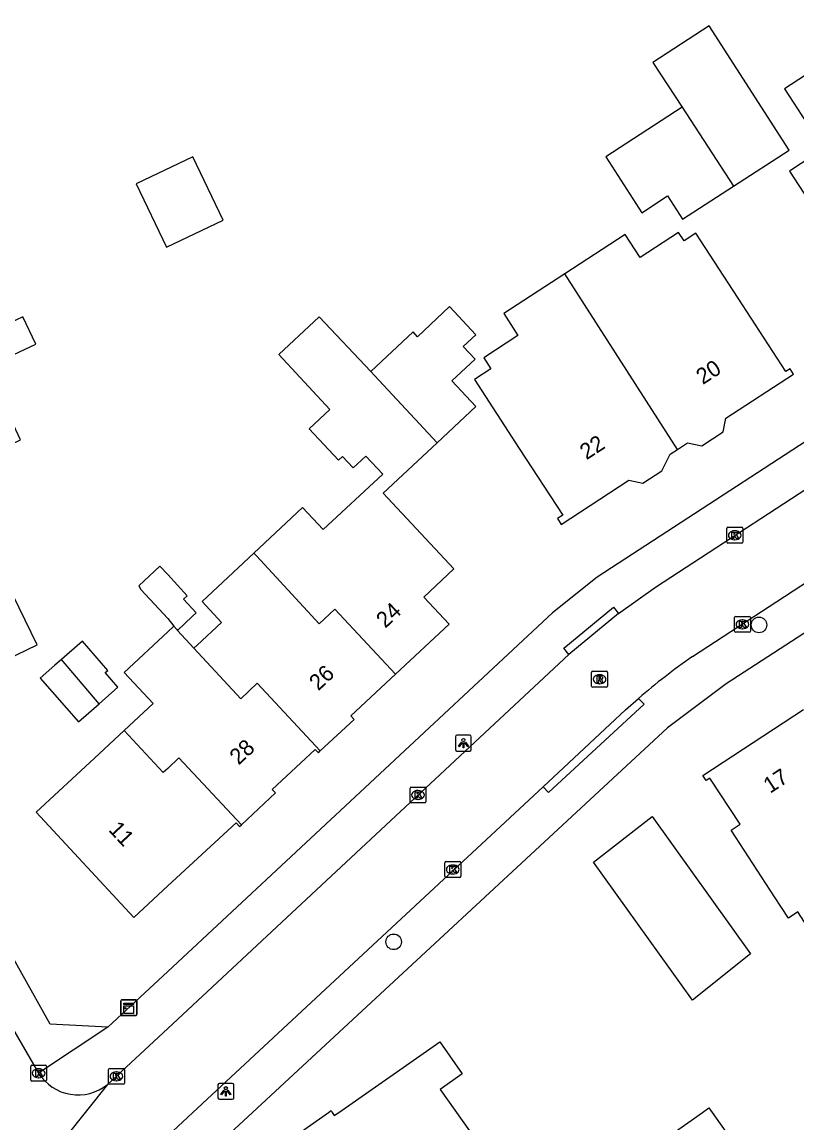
# Model space of a CAD drawing. Extents: x 161772 to 163123, y 383092 to 383917.
# Drawn here: x 162490.8 to 162539.5, y 383749.3 to 383818.4 of the extents above; entities that cross this region are included whole.
import ezdxf

# ---------------------------------------------------------------- set-up
doc = ezdxf.new("R2010")
doc.units = 0
for name, color, linetype in [('IMGEO_Boom', 7, 'Continuous'), ('IMGEO_Kast', 7, 'Continuous'), ('IMGEO_Kolk', 7, 'Continuous'), ('IMGEO_Lichtpunt', 7, 'Continuous'), ('IMGEO_Pand', 7, 'Continuous'), ('IMGEO_Pand_nummerreeks', 7, 'Continuous'), ('IMGEO_Rijbaan_lokaal_open', 7, 'Continuous'), ('IMGEO_Rioolput', 7, 'Continuous'), ('IMGEO_Voetpad_open', 7, 'Continuous')]:
    doc.layers.add(name, color=color, linetype=linetype)

msp = doc.modelspace()

# ---------------------------------------------------------------- linework, layer by layer
at = {"layer": 'IMGEO_Boom'}
for centre in [(162537.144, 383780.597), (162514.197, 383760.704)]:
    msp.add_circle(centre, 0.489, dxfattribs=at)
at = {"layer": 'IMGEO_Kast'}
for p, q in [((162497.058, 383756.145), (162497.058, 383756.986)), ((162497.058, 383756.986), (162497.058, 383756.145)), ((162497.133, 383757.07), (162497.974, 383757.07)), ((162497.974, 383757.07), (162497.133, 383757.07)), ((162498.058, 383756.995), (162498.058, 383756.154)), ((162498.058, 383756.154), (162498.058, 383756.995)), ((162497.983, 383756.07), (162497.142, 383756.07)), ((162497.142, 383756.07), (162497.983, 383756.07))]:
    msp.add_line(p, q, dxfattribs=at)
for points in [[(162497.253, 383756.86), (162497.853, 383756.86), (162497.853, 383756.775), (162497.253, 383756.775), (162497.253, 383756.86)], [(162497.253, 383756.685), (162497.853, 383756.685), (162497.853, 383756.196), (162497.253, 383756.196), (162497.253, 383756.685)]]:
    msp.add_lwpolyline(points, dxfattribs=at)
msp.add_circle((162497.337, 383756.534), 0.0377, dxfattribs=at)
for centre, start, end in [((162497.136, 383756.992), 92.4484, 184.28452), ((162497.136, 383756.992), 92.4484, 184.28452), ((162497.98, 383756.992), 2.4484, 94.28452), ((162497.98, 383756.992), 2.4484, 94.28452), ((162497.136, 383756.148), 182.4484, 274.28452), ((162497.136, 383756.148), 182.4484, 274.28452), ((162497.98, 383756.148), 272.4484, 4.28452), ((162497.98, 383756.148), 272.4484, 4.28452)]:
    msp.add_arc(centre, 0.0779, start, end, dxfattribs=at)
at = {"layer": 'IMGEO_Kolk'}
for p, q in [((162535.12, 383785.799), (162535.12, 383786.651)), ((162535.195, 383786.725), (162536.047, 383786.725)), ((162535.608, 383786.505), (162535.633, 383786.505)), ((162536.121, 383786.651), (162536.121, 383785.799)), ((162536.047, 383785.725), (162535.195, 383785.725)), ((162535.631, 383785.945), (162535.606, 383785.945)), ((162535.605, 383780.208), (162535.605, 383781.06)), ((162535.68, 383781.134), (162536.532, 383781.134)), ((162536.093, 383780.914), (162536.118, 383780.914)), ((162536.606, 383781.06), (162536.606, 383780.208)), ((162536.532, 383780.134), (162535.68, 383780.134)), ((162536.116, 383780.354), (162536.091, 383780.354)), ((162515.225, 383769.497), (162515.225, 383770.349)), ((162515.3, 383770.423), (162516.152, 383770.423)), ((162516.226, 383770.349), (162516.226, 383769.497)), ((162515.713, 383770.203), (162515.738, 383770.203)), ((162516.152, 383769.423), (162515.3, 383769.423)), ((162515.736, 383769.643), (162515.711, 383769.643)), ((162517.41, 383764.82), (162517.41, 383765.672)), ((162517.485, 383765.746), (162518.337, 383765.746)), ((162517.898, 383765.526), (162517.923, 383765.526)), ((162518.411, 383765.672), (162518.411, 383764.82)), ((162517.921, 383764.966), (162517.896, 383764.966)), ((162518.337, 383764.746), (162517.485, 383764.746)), ((162491.397, 383752.029), (162491.397, 383752.881)), ((162491.472, 383752.955), (162492.324, 383752.955)), ((162491.885, 383752.735), (162491.91, 383752.735)), ((162492.398, 383752.881), (162492.398, 383752.029)), ((162496.281, 383751.835), (162496.281, 383752.687)), ((162496.356, 383752.761), (162497.208, 383752.761)), ((162496.769, 383752.541), (162496.794, 383752.541)), ((162497.282, 383752.687), (162497.282, 383751.835)), ((162492.324, 383751.955), (162491.472, 383751.955)), ((162491.908, 383752.175), (162491.883, 383752.175)), ((162497.208, 383751.761), (162496.356, 383751.761)), ((162496.792, 383751.981), (162496.767, 383751.981))]:
    msp.add_line(p, q, dxfattribs=at)
for points in [[(162535.12, 383785.799), (162535.12, 383786.651)], [(162535.195, 383786.725), (162536.047, 383786.725)], [(162535.441, 383786.425), (162535.564, 383786.425), (162535.564, 383786.274), (162535.694, 383786.425), (162535.858, 383786.425), (162535.712, 383786.274), (162535.865, 383786.025), (162535.713, 383786.025), (162535.628, 383786.189), (162535.564, 383786.122), (162535.564, 383786.025), (162535.441, 383786.025), (162535.441, 383786.425)], [(162536.121, 383786.651), (162536.121, 383785.799)], [(162536.047, 383785.725), (162535.195, 383785.725)], [(162535.605, 383780.208), (162535.605, 383781.06)], [(162535.68, 383781.134), (162536.532, 383781.134)], [(162535.926, 383780.834), (162536.049, 383780.834), (162536.049, 383780.683), (162536.179, 383780.834), (162536.343, 383780.834), (162536.197, 383780.683), (162536.35, 383780.434), (162536.198, 383780.434), (162536.113, 383780.598), (162536.049, 383780.531), (162536.049, 383780.434), (162535.926, 383780.434), (162535.926, 383780.834)], [(162536.606, 383781.06), (162536.606, 383780.208)], [(162536.532, 383780.134), (162535.68, 383780.134)], [(162515.225, 383769.497), (162515.225, 383770.349)], [(162515.3, 383770.423), (162516.152, 383770.423)], [(162516.226, 383770.349), (162516.226, 383769.497)], [(162515.546, 383770.123), (162515.669, 383770.123), (162515.669, 383769.972), (162515.799, 383770.123), (162515.963, 383770.123), (162515.817, 383769.972), (162515.97, 383769.723), (162515.818, 383769.723), (162515.733, 383769.887), (162515.669, 383769.82), (162515.669, 383769.723), (162515.546, 383769.723), (162515.546, 383770.123)], [(162516.152, 383769.423), (162515.3, 383769.423)], [(162517.41, 383764.82), (162517.41, 383765.672)], [(162517.485, 383765.746), (162518.337, 383765.746)], [(162518.411, 383765.672), (162518.411, 383764.82)], [(162517.731, 383765.446), (162517.854, 383765.446), (162517.854, 383765.295), (162517.984, 383765.446), (162518.148, 383765.446), (162518.002, 383765.295), (162518.155, 383765.046), (162518.003, 383765.046), (162517.918, 383765.21), (162517.854, 383765.143), (162517.854, 383765.046), (162517.731, 383765.046), (162517.731, 383765.446)], [(162518.337, 383764.746), (162517.485, 383764.746)], [(162491.397, 383752.029), (162491.397, 383752.881)], [(162491.472, 383752.955), (162492.324, 383752.955)], [(162491.718, 383752.655), (162491.841, 383752.655), (162491.841, 383752.504), (162491.971, 383752.655), (162492.135, 383752.655), (162491.989, 383752.504), (162492.142, 383752.255), (162491.99, 383752.255), (162491.905, 383752.419), (162491.841, 383752.352), (162491.841, 383752.255), (162491.718, 383752.255), (162491.718, 383752.655)], [(162492.398, 383752.881), (162492.398, 383752.029)], [(162496.281, 383751.835), (162496.281, 383752.687)], [(162496.356, 383752.761), (162497.208, 383752.761)], [(162496.602, 383752.461), (162496.725, 383752.461), (162496.725, 383752.31), (162496.855, 383752.461), (162497.019, 383752.461), (162496.873, 383752.31), (162497.026, 383752.061), (162496.874, 383752.061), (162496.789, 383752.225), (162496.725, 383752.158), (162496.725, 383752.061), (162496.602, 383752.061), (162496.602, 383752.461)], [(162497.282, 383752.687), (162497.282, 383751.835)], [(162492.324, 383751.955), (162491.472, 383751.955)], [(162497.208, 383751.761), (162496.356, 383751.761)]]:
    msp.add_lwpolyline(points, dxfattribs=at)
for centre, start, end in [((162535.197, 383786.649), 91.55205, 178.44795), ((162535.197, 383786.649), 91.55205, 178.44795), ((162536.045, 383786.649), 1.55205, 88.44795), ((162536.045, 383786.649), 1.55205, 88.44795), ((162535.197, 383785.801), 181.55205, 268.44795), ((162535.197, 383785.801), 181.55205, 268.44795), ((162536.045, 383785.801), 271.55205, 358.44795), ((162536.045, 383785.801), 271.55205, 358.44795), ((162535.682, 383781.058), 91.55205, 178.44795), ((162535.682, 383781.058), 91.55205, 178.44795), ((162536.53, 383781.058), 1.55205, 88.44795), ((162536.53, 383781.058), 1.55205, 88.44795), ((162535.682, 383780.21), 181.55205, 268.44795), ((162535.682, 383780.21), 181.55205, 268.44795), ((162536.53, 383780.21), 271.55205, 358.44795), ((162536.53, 383780.21), 271.55205, 358.44795), ((162515.302, 383770.347), 91.55205, 178.44795), ((162515.302, 383770.347), 91.55205, 178.44795), ((162516.15, 383770.347), 1.55205, 88.44795), ((162516.15, 383770.347), 1.55205, 88.44795), ((162515.302, 383769.499), 181.55205, 268.44795), ((162515.302, 383769.499), 181.55205, 268.44795), ((162516.15, 383769.499), 271.55205, 358.44795), ((162516.15, 383769.499), 271.55205, 358.44795), ((162517.487, 383765.67), 91.55205, 178.44795), ((162517.487, 383765.67), 91.55205, 178.44795), ((162518.335, 383765.67), 1.55205, 88.44795), ((162518.335, 383765.67), 1.55205, 88.44795), ((162517.487, 383764.822), 181.55205, 268.44795), ((162517.487, 383764.822), 181.55205, 268.44795), ((162518.335, 383764.822), 271.55205, 358.44795), ((162518.335, 383764.822), 271.55205, 358.44795), ((162491.474, 383752.879), 91.55205, 178.44795), ((162491.474, 383752.879), 91.55205, 178.44795), ((162492.322, 383752.879), 1.55205, 88.44795), ((162492.322, 383752.879), 1.55205, 88.44795), ((162496.358, 383752.685), 91.55205, 178.44795), ((162496.358, 383752.685), 91.55205, 178.44795), ((162497.206, 383752.685), 1.55205, 88.44795), ((162497.206, 383752.685), 1.55205, 88.44795), ((162491.474, 383752.031), 181.55205, 268.44795), ((162491.474, 383752.031), 181.55205, 268.44795), ((162492.322, 383752.031), 271.55205, 358.44795), ((162492.322, 383752.031), 271.55205, 358.44795), ((162496.358, 383751.837), 181.55205, 268.44795), ((162496.358, 383751.837), 181.55205, 268.44795), ((162497.206, 383751.837), 271.55205, 358.44795), ((162497.206, 383751.837), 271.55205, 358.44795)]:
    msp.add_arc(centre, 0.0765, start, end, dxfattribs=at)
for centre, major_axis, ratio, start_param, end_param in [((162535.607, 383786.225), (-0.387, 0.002), 0.722429, 4.712389, 7.853982), ((162535.632, 383786.225), (-0.39, 0.002), 0.717154, 1.570796, 4.712389), ((162536.092, 383780.634), (-0.387, 0.002), 0.722429, 4.712389, 7.853982), ((162536.117, 383780.634), (-0.39, 0.002), 0.717154, 1.570796, 4.712389), ((162515.712, 383769.923), (-0.387, 0.002), 0.722429, 4.712389, 7.853982), ((162515.737, 383769.923), (-0.39, 0.002), 0.717154, 1.570796, 4.712389), ((162517.897, 383765.246), (-0.387, 0.002), 0.722429, 4.712389, 7.853982), ((162517.922, 383765.246), (-0.39, 0.002), 0.717154, 1.570796, 4.712389), ((162491.884, 383752.455), (-0.387, 0.002), 0.722429, 4.712389, 7.853982), ((162491.909, 383752.455), (-0.39, 0.002), 0.717154, 1.570796, 4.712389), ((162496.768, 383752.261), (-0.387, 0.002), 0.722429, 4.712389, 7.853982), ((162496.793, 383752.261), (-0.39, 0.002), 0.717154, 1.570796, 4.712389)]:
    msp.add_ellipse(centre, major_axis=major_axis, ratio=ratio, start_param=start_param, end_param=end_param, dxfattribs=at)
at = {"layer": 'IMGEO_Lichtpunt'}
for p, q in [((162518.076, 383773.579), (162518.076, 383772.772)), ((162518.076, 383773.579), (162518.076, 383772.772)), ((162518.978, 383773.674), (162518.17, 383773.674)), ((162518.978, 383773.674), (162518.17, 383773.674)), ((162519.072, 383772.772), (162519.072, 383773.579)), ((162519.072, 383772.772), (162519.072, 383773.579)), ((162518.17, 383772.678), (162518.978, 383772.678)), ((162518.17, 383772.678), (162518.978, 383772.678)), ((162503.157, 383751.722), (162503.157, 383750.915)), ((162503.157, 383751.722), (162503.157, 383750.915)), ((162504.059, 383751.817), (162503.251, 383751.817)), ((162504.059, 383751.817), (162503.251, 383751.817)), ((162504.153, 383750.915), (162504.153, 383751.722)), ((162504.153, 383750.915), (162504.153, 383751.722)), ((162503.251, 383750.821), (162504.059, 383750.821)), ((162503.251, 383750.821), (162504.059, 383750.821))]:
    msp.add_line(p, q, dxfattribs=at)
for points in [[(162518.45, 383773.243), (162518.489, 383773.215), (162518.301, 383772.953), (162518.263, 383772.98), (162518.45, 383773.243)], [(162518.552, 383773.195), (162518.599, 383773.195), (162518.599, 383772.873), (162518.552, 383772.873), (162518.552, 383773.195)], [(162518.662, 383773.215), (162518.7, 383773.242), (162518.887, 383772.98), (162518.848, 383772.952), (162518.662, 383773.215)], [(162503.531, 383751.386), (162503.57, 383751.358), (162503.382, 383751.096), (162503.344, 383751.123), (162503.531, 383751.386)], [(162503.633, 383751.338), (162503.68, 383751.338), (162503.68, 383751.016), (162503.633, 383751.016), (162503.633, 383751.338)], [(162503.743, 383751.358), (162503.781, 383751.385), (162503.968, 383751.123), (162503.929, 383751.095), (162503.743, 383751.358)]]:
    msp.add_lwpolyline(points, dxfattribs=at)
for centre in [(162518.575, 383773.377), (162503.656, 383751.52)]:
    msp.add_circle(centre, 0.0994, dxfattribs=at)
for centre, start, end in [((162518.17, 383773.579), 90, 180), ((162518.17, 383773.579), 90, 180), ((162518.978, 383773.579), 0, 90), ((162518.978, 383773.579), 0, 90), ((162518.17, 383772.772), 180, 270), ((162518.17, 383772.772), 180, 270), ((162518.978, 383772.772), 270, 0), ((162518.978, 383772.772), 270, 360), ((162503.251, 383751.722), 90, 180), ((162503.251, 383751.722), 90, 180), ((162504.059, 383751.722), 0, 90), ((162504.059, 383751.722), 0, 90), ((162503.251, 383750.915), 180, 270), ((162503.251, 383750.915), 180, 270), ((162504.059, 383750.915), 270, 0), ((162504.059, 383750.915), 270, 360)]:
    msp.add_arc(centre, 0.0946, start, end, dxfattribs=at)
at = {"layer": 'IMGEO_Pand'}
for points in [[(162535.55, 383808.148), (162539.044, 383810.405), (162534.011, 383818.197), (162530.473, 383815.911), (162532.318, 383813.09)], [(162544.56, 383818.04), (162538.742, 383814.253), (162541.201, 383810.475), (162539.052, 383809.076), (162542.025, 383804.509), (162544.753, 383800.318), (162544.474, 383800.136), (162544.663, 383799.846), (162547.845, 383801.917), (162548.766, 383801.722), (162550.062, 383802.566), (162550.255, 383803.479), (162550.898, 383803.897)], [(162532.318, 383813.09), (162527.514, 383809.986), (162529.783, 383806.474), (162531.405, 383807.523), (162532.341, 383806.075), (162535.55, 383808.148)], [(162532.318, 383813.09), (162535.55, 383808.148)], [(162503.487, 383806.012), (162501.581, 383809.987), (162498.019, 383808.278), (162499.924, 383804.304), (162503.487, 383806.012)], [(162532.025, 383791.618), (162532.659, 383792.03), (162533.547, 383791.843), (162534.887, 383792.714), (162535.068, 383793.57), (162539.322, 383796.339), (162539.102, 383796.678), (162538.831, 383796.502), (162536.103, 383800.693), (162533.177, 383805.188), (162532.439, 383804.708), (162532.093, 383805.24), (162529.671, 383803.664), (162528.735, 383805.102), (162524.953, 383802.641)], [(162524.953, 383802.641), (162521.111, 383800.14), (162522.003, 383798.769), (162519.853, 383797.37), (162520.309, 383796.668), (162519.276, 383795.996), (162522.085, 383791.68), (162524.813, 383787.489), (162524.481, 383787.272), (162524.72, 383786.903), (162528.978, 383789.674), (162529.838, 383789.493), (162531.04, 383790.275), (162531.572, 383791.323), (162532.025, 383791.618)], [(162532.025, 383791.618), (162524.953, 383802.641)], [(162516.925, 383792.028), (162519.359, 383794.299), (162517.857, 383795.909), (162519.316, 383797.27), (162518.566, 383798.073), (162519.358, 383798.811), (162517.712, 383800.575), (162515.691, 383798.689), (162515.412, 383798.988), (162512.761, 383796.515)], [(162477.611, 383792.104), (162478.845, 383789.498), (162479.125, 383789.63), (162480.83, 383786.028), (162485.35, 383788.168), (162486.105, 383788.525), (162485.528, 383789.743), (162489.078, 383791.425), (162490.752, 383792.217), (162488.446, 383797.088), (162489.275, 383797.48), (162489.624, 383797.239), (162491.717, 383798.23), (162490.906, 383799.942), (162487.799, 383798.465)], [(162512.761, 383796.515), (162509.51, 383799.944), (162506.972, 383797.576), (162510.187, 383794.129), (162508.882, 383792.911), (162510.727, 383790.933), (162510.989, 383791.177), (162511.658, 383790.46), (162512.45, 383791.199), (162513.505, 383790.069), (162509.77, 383786.585), (162508.478, 383787.97), (162505.41, 383785.107)], [(162516.925, 383792.028), (162512.987, 383796.249), (162512.761, 383796.515)], [(162514.31, 383777.502), (162517.673, 383780.639), (162516.082, 383782.344), (162517.974, 383784.11), (162513.536, 383788.867), (162516.925, 383792.028)], [(162505.41, 383785.107), (162502.157, 383782.072), (162503.388, 383780.754), (162501.857, 383779.326), (162501.652, 383779.135)], [(162514.31, 383777.502), (162510.505, 383781.583), (162509.525, 383780.669), (162505.579, 383784.927), (162505.41, 383785.107)], [(162500.61, 383780.254), (162501.547, 383781.129), (162501.794, 383781.359), (162500.999, 383782.211), (162501.225, 383782.421), (162500, 383783.752), (162499.508, 383784.287), (162498.182, 383783.055), (162498.317, 383782.819), (162500, 383780.99), (162500.383, 383780.518)], [(162485.136, 383779.966), (162486.627, 383776.866), (162491.792, 383779.349), (162490.301, 383782.451)], [(162500.383, 383780.518), (162500, 383780.162), (162497.264, 383777.618), (162499.087, 383775.656), (162497.277, 383773.973)], [(162500.383, 383780.518), (162500.547, 383780.322), (162500.61, 383780.254)], [(162501.652, 383779.135), (162500.61, 383780.254)], [(162495.689, 383775.649), (162496.878, 383776.69), (162496.081, 383777.601), (162496.247, 383777.746), (162494.646, 383779.575), (162493.327, 383778.421)], [(162501.652, 383779.135), (162504.601, 383775.965), (162505.621, 383776.938), (162509.589, 383772.685)], [(162493.327, 383778.421), (162492.919, 383778.063), (162491.996, 383777.255), (162494.395, 383774.516), (162495.689, 383775.649)], [(162495.689, 383775.649), (162493.327, 383778.421)], [(162509.589, 383772.685), (162511.711, 383774.664), (162511.505, 383774.885), (162514.31, 383777.502)], [(162546.078, 383765.779), (162545.93, 383765.682), (162546.864, 383764.253), (162540.981, 383760.42), (162539.588, 383762.582), (162538.993, 383762.193), (162538.123, 383763.526), (162535.388, 383767.712), (162535.953, 383768.081), (162534.059, 383770.979), (162533.835, 383770.833), (162533.625, 383771.154), (162539.945, 383775.284)], [(162497.277, 383773.973), (162495.41, 383772.238), (162491.747, 383768.834), (162497.877, 383762.239), (162500, 383764.212), (162504.293, 383768.172), (162504.507, 383767.943), (162504.631, 383768.058)], [(162504.631, 383768.058), (162500.708, 383772.249), (162500, 383771.591), (162499.726, 383771.337), (162497.277, 383773.973)], [(162504.631, 383768.058), (162506.774, 383770.058), (162506.571, 383770.276), (162509.261, 383772.785), (162509.464, 383772.568), (162509.589, 383772.685)], [(162532.961, 383757.052), (162526.75, 383765.71), (162530.432, 383768.581), (162536.617, 383759.959), (162532.961, 383757.052)], [(162509.7, 383739.39), (162509.176, 383740.133), (162508.302, 383740.284), (162507.609, 383741.266), (162507.767, 383742.176), (162505.229, 383745.776), (162507.428, 383747.326), (162507.059, 383747.849), (162510.109, 383750), (162510.266, 383750.111), (162510.333, 383750), (162510.455, 383749.798), (162510.744, 383750), (162517.086, 383754.432), (162518.497, 383752.412), (162517.12, 383751.435), (162520.343, 383746.892)], [(162520.343, 383746.892), (162520.438, 383746.959), (162523.942, 383741.989), (162526.083, 383743.498), (162525.519, 383744.299), (162533.605, 383750), (162534.002, 383750.28), (162534.2, 383750), (162537.028, 383745.989), (162530.816, 383741.61), (162529.514, 383743.457), (162527.228, 383741.846), (162519.845, 383736.641), (162520.033, 383736.374), (162516.696, 383734.022), (162516.356, 383734.504), (162514.164, 383732.958), (162511.577, 383736.627), (162510.79, 383736.763), (162510.074, 383737.779), (162510.224, 383738.646), (162509.7, 383739.39)]]:
    msp.add_lwpolyline(points, dxfattribs=at)
at = {"layer": 'IMGEO_Rijbaan_lokaal_open'}
for points in [[(162532.972, 383778.612), (162557.648, 383794.695)], [(162528.319, 383781.319), (162530.647, 383782.968), (162542.986, 383791.001)], [(162528.319, 383781.319), (162525.197, 383778.738)], [(162496.21, 383751.744), (162500, 383755.267), (162525.197, 383778.738)], [(162523.583, 383770.443), (162528.764, 383775.257), (162529.581, 383775.985)], [(162479.947, 383773.699), (162485.881, 383762.815), (162491.894, 383752.458)], [(162498.965, 383747.627), (162500, 383748.527), (162501.581, 383750), (162523.583, 383770.443)], [(162496.21, 383751.744), (162489.708, 383743.589)]]:
    msp.add_lwpolyline(points, dxfattribs=at)
for centre, radius, start, end in [((162555.087, 383746.564), 38.938, 124.60733, 130.92239), ((162494.37, 383754.025), 2.931, 212.33207, 308.88109)]:
    msp.add_arc(centre, radius, start, end, dxfattribs=at)
at = {"layer": 'IMGEO_Rioolput'}
for p, q in [((162526.631, 383776.762), (162526.631, 383777.614)), ((162526.706, 383777.688), (162527.558, 383777.688)), ((162527.119, 383777.468), (162527.144, 383777.468)), ((162527.632, 383777.614), (162527.632, 383776.762)), ((162527.558, 383776.688), (162526.706, 383776.688)), ((162527.142, 383776.908), (162527.117, 383776.908))]:
    msp.add_line(p, q, dxfattribs=at)
for points in [[(162526.631, 383776.762), (162526.631, 383777.614)], [(162526.706, 383777.688), (162527.558, 383777.688)], [(162527.22, 383777.386), (162526.968, 383777.388), (162526.968, 383776.988)], [(162527.146, 383777.307), (162527.092, 383777.307), (162527.092, 383777.226)], [(162527.632, 383777.614), (162527.632, 383776.762)], [(162527.558, 383776.688), (162526.706, 383776.688)], [(162526.968, 383776.988), (162527.092, 383776.988), (162527.092, 383777.15), (162527.103, 383777.15)], [(162527.092, 383777.226), (162527.144, 383777.226)], [(162527.15, 383777.121), (162527.221, 383776.988), (162527.361, 383776.988), (162527.296, 383777.114)]]:
    msp.add_lwpolyline(points, dxfattribs=at)
for centre, radius, start, end in [((162526.708, 383777.612), 0.0765, 91.55205, 178.44795), ((162526.708, 383777.612), 0.0765, 91.55205, 178.44795), ((162527.152, 383777.211), 0.0964, 77.00612, 93.18647), ((162527.166, 383777.268), 0.0378, 276.66336, 79.67722), ((162527.219, 383777.276), 0.109, 350.36119, 89.41601), ((162527.556, 383777.612), 0.0765, 1.55205, 88.44795), ((162527.556, 383777.612), 0.0765, 1.55205, 88.44795), ((162526.708, 383776.764), 0.0765, 181.55205, 268.44795), ((162526.708, 383776.764), 0.0765, 181.55205, 268.44795), ((162527.102, 383777.097), 0.0533, 26.02933, 88.69889), ((162527.128, 383777.415), 0.19, 274.7715, 282.96867), ((162527.217, 383777.276), 0.112, 277.58423, 350.98172), ((162527.201, 383777.061), 0.108, 29.51342, 73.79051), ((162527.556, 383776.764), 0.0765, 271.55205, 358.44795), ((162527.556, 383776.764), 0.0765, 271.55205, 358.44795)]:
    msp.add_arc(centre, radius, start, end, dxfattribs=at)
for centre, major_axis, ratio, start_param, end_param in [((162527.118, 383777.188), (-0.387, 0.002), 0.722429, 4.712389, 7.853982), ((162527.143, 383777.188), (-0.39, 0.002), 0.717154, 1.570796, 4.712389)]:
    msp.add_ellipse(centre, major_axis=major_axis, ratio=ratio, start_param=start_param, end_param=end_param, dxfattribs=at)
at = {"layer": 'IMGEO_Voetpad_open'}
for points in [[(162600.597, 383831.494), (162526.981, 383783.6), (162524.165, 383781.36), (162500, 383758.845), (162496.241, 383755.343)], [(162496.241, 383755.343), (162492.623, 383755.535), (162483.688, 383771.439), (162478.393, 383781.403), (162472.015, 383793.89), (162463.934, 383810.991), (162457.055, 383826.488), (162457.699, 383827.726)], [(162559.42, 383792.65), (162535.075, 383776.906), (162531.388, 383774.129), (162505.334, 383750), (162501.671, 383746.608)], [(162525.197, 383778.738), (162524.885, 383779.128), (162527.999, 383781.702), (162528.319, 383781.319)], [(162529.581, 383775.985), (162529.921, 383775.619), (162523.92, 383770.081), (162523.583, 383770.443)], [(162496.241, 383755.343), (162491.894, 383752.458)]]:
    msp.add_lwpolyline(points, dxfattribs=at)

# ---------------------------------------------------------------- texts
at = {"layer": 'IMGEO_Pand_nummerreeks'}
for s, rotation, p in [('20', 32.87106, (162533.613, 383795.65)), ('22', 32.87106, (162526.307, 383790.929)), ('24', 43.01116, (162513.669, 383780.35)), ('26', 43.05205, (162509.461, 383776.422)), ('28', 42.88016, (162504.459, 383771.766)), ('17', 33.16039, (162537.84, 383769.989)), ('11', 312.90721, (162496.234, 383767.707))]:
    msp.add_text(s, height=1, rotation=rotation, dxfattribs=at).set_placement(p)

doc.saveas('drawing.dxf')
